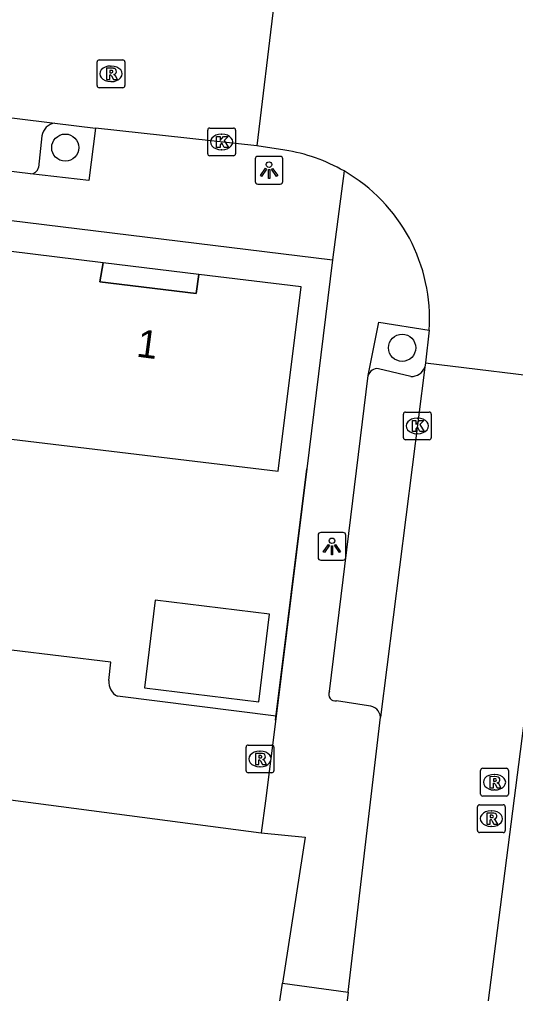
# Model space of a CAD drawing. Extents: x 161696 to 162377, y 380761 to 381673.
# Drawn here: x 162239.19 to 162257.04, y 381410.33 to 381445.4 of the extents above; entities that cross this region are included whole.
import ezdxf

# ---------------------------------------------------------------- set-up
doc = ezdxf.new("R2010")
doc.units = 0
for name, color, linetype in [('IMGEO_Boom', 7, 'Continuous'), ('IMGEO_Groenvoorziening', 7, 'Continuous'), ('IMGEO_Kolk', 7, 'Continuous'), ('IMGEO_Lichtpunt', 7, 'Continuous'), ('IMGEO_Muur', 7, 'Continuous'), ('IMGEO_Pand', 7, 'Continuous'), ('IMGEO_Pand_nummerreeks', 7, 'Continuous'), ('IMGEO_Pand_overbouw', 7, 'Continuous'), ('IMGEO_Parkeervlak_open', 7, 'Continuous'), ('IMGEO_Rijbaan_lokaal_open', 7, 'Continuous'), ('IMGEO_Rioolput', 7, 'Continuous'), ('IMGEO_Voetpad_open', 7, 'Continuous')]:
    doc.layers.add(name, color=color, linetype=linetype)

msp = doc.modelspace()

# ---------------------------------------------------------------- linework, layer by layer
at = {"layer": 'IMGEO_Boom'}
for centre in [(162240.836, 381440.784), (162252.96, 381433.578)]:
    msp.add_circle(centre, 0.489, dxfattribs=at)
at = {"layer": 'IMGEO_Groenvoorziening'}
msp.add_lwpolyline([(162248.429, 381409.181), (162248.652, 381410.706)], dxfattribs=at)
at = {"layer": 'IMGEO_Kolk'}
for p, q in [((162246.037, 381441.489), (162246.889, 381441.489)), ((162245.962, 381440.563), (162245.962, 381441.415)), ((162246.45, 381441.269), (162246.475, 381441.269)), ((162246.963, 381441.415), (162246.963, 381440.563)), ((162246.889, 381440.489), (162246.037, 381440.489)), ((162246.473, 381440.709), (162246.448, 381440.709)), ((162253.007, 381430.34), (162253.007, 381431.192)), ((162253.082, 381431.266), (162253.934, 381431.266)), ((162253.495, 381431.046), (162253.52, 381431.046)), ((162254.008, 381431.192), (162254.008, 381430.34)), ((162253.934, 381430.266), (162253.082, 381430.266)), ((162253.518, 381430.486), (162253.493, 381430.486))]:
    msp.add_line(p, q, dxfattribs=at)
for points in [[(162246.037, 381441.489), (162246.889, 381441.489)], [(162245.962, 381440.563), (162245.962, 381441.415)], [(162246.283, 381441.189), (162246.406, 381441.189), (162246.406, 381441.038), (162246.536, 381441.189), (162246.7, 381441.189), (162246.554, 381441.038), (162246.707, 381440.789), (162246.555, 381440.789), (162246.47, 381440.953), (162246.406, 381440.886), (162246.406, 381440.789), (162246.283, 381440.789), (162246.283, 381441.189)], [(162246.963, 381441.415), (162246.963, 381440.563)], [(162246.889, 381440.489), (162246.037, 381440.489)], [(162253.007, 381430.34), (162253.007, 381431.192)], [(162253.082, 381431.266), (162253.934, 381431.266)], [(162253.328, 381430.966), (162253.451, 381430.966), (162253.451, 381430.815), (162253.581, 381430.966), (162253.745, 381430.966), (162253.599, 381430.815), (162253.752, 381430.566), (162253.6, 381430.566), (162253.515, 381430.73), (162253.451, 381430.663), (162253.451, 381430.566), (162253.328, 381430.566), (162253.328, 381430.966)], [(162254.008, 381431.192), (162254.008, 381430.34)], [(162253.934, 381430.266), (162253.082, 381430.266)]]:
    msp.add_lwpolyline(points, dxfattribs=at)
for centre, start, end in [((162246.039, 381441.413), 91.552, 178.448), ((162246.039, 381441.413), 91.552, 178.448), ((162246.887, 381441.413), 1.552, 88.448), ((162246.887, 381441.413), 1.552, 88.448), ((162246.039, 381440.565), 181.552, 268.448), ((162246.039, 381440.565), 181.552, 268.448), ((162246.887, 381440.565), 271.552, 358.448), ((162246.887, 381440.565), 271.552, 358.448), ((162253.084, 381431.19), 91.552, 178.448), ((162253.084, 381431.19), 91.552, 178.448), ((162253.932, 381431.19), 1.552, 88.448), ((162253.932, 381431.19), 1.552, 88.448), ((162253.084, 381430.342), 181.552, 268.448), ((162253.084, 381430.342), 181.552, 268.448), ((162253.932, 381430.342), 271.552, 358.448), ((162253.932, 381430.342), 271.552, 358.448)]:
    msp.add_arc(centre, 0.0765, start, end, dxfattribs=at)
for centre, major_axis, ratio, start_param, end_param in [((162246.449, 381440.989), (-0.387, 0.002), 0.722429, 4.712389, 7.853982), ((162246.474, 381440.989), (-0.39, 0.002), 0.717154, 1.570796, 4.712389), ((162253.494, 381430.766), (-0.387, 0.002), 0.722429, 4.712389, 7.853982), ((162253.519, 381430.766), (-0.39, 0.002), 0.717154, 1.570796, 4.712389)]:
    msp.add_ellipse(centre, major_axis=major_axis, ratio=ratio, start_param=start_param, end_param=end_param, dxfattribs=at)
at = {"layer": 'IMGEO_Lichtpunt'}
for p, q in [((162248.572, 381440.47), (162247.764, 381440.47)), ((162248.572, 381440.47), (162247.764, 381440.47)), ((162247.67, 381440.375), (162247.67, 381439.568)), ((162247.67, 381440.375), (162247.67, 381439.568)), ((162248.666, 381439.568), (162248.666, 381440.375)), ((162248.666, 381439.568), (162248.666, 381440.375)), ((162247.764, 381439.474), (162248.572, 381439.474)), ((162247.764, 381439.474), (162248.572, 381439.474)), ((162249.936, 381426.833), (162249.936, 381426.026)), ((162249.936, 381426.833), (162249.936, 381426.026)), ((162250.838, 381426.928), (162250.03, 381426.928)), ((162250.838, 381426.928), (162250.03, 381426.928)), ((162250.932, 381426.026), (162250.932, 381426.833)), ((162250.932, 381426.026), (162250.932, 381426.833)), ((162250.03, 381425.932), (162250.838, 381425.932)), ((162250.03, 381425.932), (162250.838, 381425.932))]:
    msp.add_line(p, q, dxfattribs=at)
for points in [[(162248.044, 381440.039), (162248.083, 381440.011), (162247.895, 381439.749), (162247.857, 381439.776), (162248.044, 381440.039)], [(162248.146, 381439.991), (162248.193, 381439.991), (162248.193, 381439.669), (162248.146, 381439.669), (162248.146, 381439.991)], [(162248.256, 381440.011), (162248.294, 381440.038), (162248.481, 381439.776), (162248.442, 381439.748), (162248.256, 381440.011)], [(162250.31, 381426.497), (162250.349, 381426.469), (162250.161, 381426.207), (162250.123, 381426.234), (162250.31, 381426.497)], [(162250.412, 381426.449), (162250.459, 381426.449), (162250.459, 381426.127), (162250.412, 381426.127), (162250.412, 381426.449)], [(162250.522, 381426.469), (162250.56, 381426.496), (162250.747, 381426.234), (162250.708, 381426.206), (162250.522, 381426.469)]]:
    msp.add_lwpolyline(points, dxfattribs=at)
for centre in [(162248.169, 381440.173), (162250.435, 381426.631)]:
    msp.add_circle(centre, 0.0994, dxfattribs=at)
for centre, start, end in [((162247.764, 381440.375), 90, 180), ((162247.764, 381440.375), 90, 180), ((162248.572, 381440.375), 0, 90), ((162248.572, 381440.375), 0, 90), ((162247.764, 381439.568), 180, 270), ((162247.764, 381439.568), 180, 270), ((162248.572, 381439.568), 270, 0), ((162248.572, 381439.568), 270, 360), ((162250.03, 381426.833), 90, 180), ((162250.03, 381426.833), 90, 180), ((162250.838, 381426.833), 0, 90), ((162250.838, 381426.833), 0, 90), ((162250.03, 381426.026), 180, 270), ((162250.03, 381426.026), 180, 270), ((162250.838, 381426.026), 270, 0), ((162250.838, 381426.026), 270, 360)]:
    msp.add_arc(centre, 0.0946, start, end, dxfattribs=at)
at = {"layer": 'IMGEO_Muur'}
msp.add_lwpolyline([(162248.403, 381420.174), (162249.53, 381429.216)], dxfattribs=at)
at = {"layer": 'IMGEO_Pand'}
for points in [[(162237.989, 381430.4), (162248.503, 381429.131), (162249.321, 381435.776), (162245.646, 381436.217), (162245.55, 381435.527), (162242.081, 381435.947), (162242.2, 381436.637), (162238.793, 381437.058)], [(162248.192, 381423.991), (162244.069, 381424.493), (162243.685, 381421.339), (162247.808, 381420.837), (162248.192, 381423.991)]]:
    msp.add_lwpolyline(points, dxfattribs=at)
at = {"layer": 'IMGEO_Pand_overbouw'}
msp.add_lwpolyline([(162245.646, 381436.217), (162242.2, 381436.637), (162242.081, 381435.947), (162245.55, 381435.527)], close=True, dxfattribs=at)
at = {"layer": 'IMGEO_Parkeervlak_open'}
for points in [[(162239.996, 381441.204), (162239.87, 381440.068)], [(162253.27, 381432.547), (162252.112, 381432.826)]]:
    msp.add_lwpolyline(points, dxfattribs=at)
for centre, radius, start, end in [((162240.537, 381441.128), 0.546, 97.579, 172.0533), ((162239.588, 381440.124), 0.287, 269.1755, 348.6795), ((162252.062, 381432.5), 0.329, 81.3363, 166.5426), ((162253.291, 381433.065), 0.519, 267.6539, 339.4127)]:
    msp.add_arc(centre, radius, start, end, dxfattribs=at)
at = {"layer": 'IMGEO_Rijbaan_lokaal_open'}
for points in [[(162248.348, 381445.939), (162247.731, 381440.851)], [(162227.667, 381443.249), (162240.465, 381441.67)], [(162240.465, 381441.67), (162241.92, 381441.484)], [(162247.731, 381440.851), (162241.92, 381441.484)], [(162248.738, 381440.693), (162247.731, 381440.851)], [(162253.93, 381434.215), (162253.795, 381433.04)], [(162253.795, 381433.04), (162253.777, 381432.883)], [(162253.795, 381433.04), (162258.921, 381432.414)], [(162253.777, 381432.883), (162252.176, 381420.275)], [(162258.921, 381432.414), (162258.477, 381428.947), (162255.661, 381406.999), (162255.387, 381403.805)], [(162242.401, 381421.599), (162242.481, 381422.256), (162237.103, 381422.911), (162237.024, 381422.26)], [(162248.421, 381420.322), (162242.718, 381421.033)], [(162248.421, 381420.322), (162248.037, 381417.269), (162247.891, 381416.114)], [(162251.016, 381410.383), (162252.176, 381420.275)], [(162226.919, 381418.879), (162247.891, 381416.114)], [(162251.016, 381410.383), (162250.888, 381409.272)]]:
    msp.add_lwpolyline(points, dxfattribs=at)
for centre, radius, start, end in [((162247.81, 381434.644), 6.119, 60.0206, 81.2795), ((162247.808, 381434.627), 6.136, 356.1534, 60.0849), ((162242.971, 381421.547), 0.573, 174.7507, 243.7531)]:
    msp.add_arc(centre, radius, start, end, dxfattribs=at)
at = {"layer": 'IMGEO_Rioolput'}
for p, q in [((162242.055, 381443.941), (162242.907, 381443.941)), ((162241.98, 381443.015), (162241.98, 381443.867)), ((162242.468, 381443.721), (162242.493, 381443.721)), ((162242.981, 381443.867), (162242.981, 381443.015)), ((162242.907, 381442.941), (162242.055, 381442.941)), ((162242.491, 381443.161), (162242.466, 381443.161)), ((162247.343, 381418.351), (162247.343, 381419.203)), ((162247.418, 381419.277), (162248.27, 381419.277)), ((162247.831, 381419.057), (162247.856, 381419.057)), ((162248.344, 381419.203), (162248.344, 381418.351)), ((162247.854, 381418.497), (162247.829, 381418.497)), ((162255.784, 381417.514), (162255.784, 381418.366)), ((162255.859, 381418.44), (162256.711, 381418.44)), ((162256.785, 381418.366), (162256.785, 381417.514)), ((162248.27, 381418.277), (162247.418, 381418.277)), ((162256.272, 381418.22), (162256.297, 381418.22)), ((162256.295, 381417.66), (162256.27, 381417.66)), ((162256.711, 381417.44), (162255.859, 381417.44)), ((162255.671, 381416.202), (162255.671, 381417.054)), ((162255.746, 381417.128), (162256.598, 381417.128)), ((162256.159, 381416.908), (162256.184, 381416.908)), ((162256.672, 381417.054), (162256.672, 381416.202)), ((162256.182, 381416.348), (162256.157, 381416.348)), ((162256.598, 381416.128), (162255.746, 381416.128))]:
    msp.add_line(p, q, dxfattribs=at)
for points in [[(162242.055, 381443.941), (162242.907, 381443.941)], [(162241.98, 381443.015), (162241.98, 381443.867)], [(162242.569, 381443.639), (162242.317, 381443.641), (162242.317, 381443.241)], [(162242.495, 381443.56), (162242.441, 381443.56), (162242.441, 381443.479)], [(162242.981, 381443.867), (162242.981, 381443.015)], [(162242.317, 381443.241), (162242.441, 381443.241), (162242.441, 381443.403), (162242.452, 381443.403)], [(162242.441, 381443.479), (162242.493, 381443.479)], [(162242.499, 381443.374), (162242.57, 381443.241), (162242.71, 381443.241), (162242.645, 381443.367)], [(162242.907, 381442.941), (162242.055, 381442.941)], [(162247.343, 381418.351), (162247.343, 381419.203)], [(162247.418, 381419.277), (162248.27, 381419.277)], [(162248.344, 381419.203), (162248.344, 381418.351)], [(162247.932, 381418.975), (162247.68, 381418.977), (162247.68, 381418.577)], [(162247.68, 381418.577), (162247.804, 381418.577), (162247.804, 381418.739), (162247.815, 381418.739)], [(162247.858, 381418.896), (162247.804, 381418.896), (162247.804, 381418.815)], [(162247.804, 381418.815), (162247.856, 381418.815)], [(162247.862, 381418.71), (162247.933, 381418.577), (162248.073, 381418.577), (162248.008, 381418.703)], [(162255.784, 381417.514), (162255.784, 381418.366)], [(162255.859, 381418.44), (162256.711, 381418.44)], [(162256.785, 381418.366), (162256.785, 381417.514)], [(162248.27, 381418.277), (162247.418, 381418.277)], [(162256.373, 381418.138), (162256.121, 381418.14), (162256.121, 381417.74)], [(162256.299, 381418.059), (162256.245, 381418.059), (162256.245, 381417.978)], [(162256.245, 381417.978), (162256.297, 381417.978)], [(162256.121, 381417.74), (162256.245, 381417.74), (162256.245, 381417.902), (162256.256, 381417.902)], [(162256.303, 381417.873), (162256.374, 381417.74), (162256.514, 381417.74), (162256.449, 381417.866)], [(162256.711, 381417.44), (162255.859, 381417.44)], [(162255.671, 381416.202), (162255.671, 381417.054)], [(162255.746, 381417.128), (162256.598, 381417.128)], [(162256.672, 381417.054), (162256.672, 381416.202)], [(162256.26, 381416.826), (162256.008, 381416.828), (162256.008, 381416.428)], [(162256.008, 381416.428), (162256.132, 381416.428), (162256.132, 381416.59), (162256.143, 381416.59)], [(162256.186, 381416.747), (162256.132, 381416.747), (162256.132, 381416.666)], [(162256.132, 381416.666), (162256.184, 381416.666)], [(162256.19, 381416.561), (162256.261, 381416.428), (162256.401, 381416.428), (162256.336, 381416.554)], [(162256.598, 381416.128), (162255.746, 381416.128)]]:
    msp.add_lwpolyline(points, dxfattribs=at)
for centre, radius, start, end in [((162242.057, 381443.865), 0.0765, 91.552, 178.448), ((162242.057, 381443.865), 0.0765, 91.552, 178.448), ((162242.905, 381443.865), 0.0765, 1.552, 88.448), ((162242.905, 381443.865), 0.0765, 1.552, 88.448), ((162242.501, 381443.464), 0.0964, 77.0061, 93.1865), ((162242.515, 381443.521), 0.0378, 276.6634, 79.6772), ((162242.568, 381443.529), 0.109, 350.3612, 89.416), ((162242.451, 381443.35), 0.0533, 26.0293, 88.6989), ((162242.477, 381443.668), 0.19, 274.7715, 282.9687), ((162242.566, 381443.529), 0.112, 277.5842, 350.9817), ((162242.55, 381443.314), 0.108, 29.5134, 73.7905), ((162242.057, 381443.017), 0.0765, 181.552, 268.448), ((162242.057, 381443.017), 0.0765, 181.552, 268.448), ((162242.905, 381443.017), 0.0765, 271.552, 358.448), ((162242.905, 381443.017), 0.0765, 271.552, 358.448), ((162247.42, 381419.201), 0.0765, 91.552, 178.448), ((162247.42, 381419.201), 0.0765, 91.552, 178.448), ((162248.268, 381419.201), 0.0765, 1.552, 88.448), ((162248.268, 381419.201), 0.0765, 1.552, 88.448), ((162247.814, 381418.686), 0.0533, 26.0293, 88.6989), ((162247.84, 381419.004), 0.19, 274.7715, 282.9687), ((162247.864, 381418.8), 0.0964, 77.0061, 93.1865), ((162247.878, 381418.857), 0.0378, 276.6634, 79.6772), ((162247.931, 381418.865), 0.109, 350.3612, 89.416), ((162247.929, 381418.865), 0.112, 277.5842, 350.9817), ((162247.913, 381418.65), 0.108, 29.5134, 73.7905), ((162247.42, 381418.353), 0.0765, 181.552, 268.448), ((162247.42, 381418.353), 0.0765, 181.552, 268.448), ((162248.268, 381418.353), 0.0765, 271.552, 358.448), ((162248.268, 381418.353), 0.0765, 271.552, 358.448), ((162255.861, 381418.364), 0.0765, 91.552, 178.448), ((162255.861, 381418.364), 0.0765, 91.552, 178.448), ((162256.709, 381418.364), 0.0765, 1.552, 88.448), ((162256.709, 381418.364), 0.0765, 1.552, 88.448), ((162256.281, 381418.167), 0.19, 274.7715, 282.9687), ((162256.305, 381417.963), 0.0964, 77.0061, 93.1865), ((162256.319, 381418.02), 0.0378, 276.6634, 79.6772), ((162256.372, 381418.028), 0.109, 350.3612, 89.416), ((162256.37, 381418.028), 0.112, 277.5842, 350.9817), ((162256.255, 381417.849), 0.0533, 26.0293, 88.6989), ((162256.354, 381417.813), 0.108, 29.5134, 73.7905), ((162255.861, 381417.516), 0.0765, 181.552, 268.448), ((162255.861, 381417.516), 0.0765, 181.552, 268.448), ((162256.709, 381417.516), 0.0765, 271.552, 358.448), ((162256.709, 381417.516), 0.0765, 271.552, 358.448), ((162255.748, 381417.052), 0.0765, 91.552, 178.448), ((162255.748, 381417.052), 0.0765, 91.552, 178.448), ((162256.596, 381417.052), 0.0765, 1.552, 88.448), ((162256.596, 381417.052), 0.0765, 1.552, 88.448), ((162256.142, 381416.537), 0.0533, 26.0293, 88.6989), ((162256.168, 381416.855), 0.19, 274.7715, 282.9687), ((162256.192, 381416.651), 0.0964, 77.0061, 93.1865), ((162256.206, 381416.708), 0.0378, 276.6634, 79.6772), ((162256.259, 381416.716), 0.109, 350.3612, 89.416), ((162256.257, 381416.716), 0.112, 277.5842, 350.9817), ((162256.241, 381416.501), 0.108, 29.5134, 73.7905), ((162255.748, 381416.204), 0.0765, 181.552, 268.448), ((162255.748, 381416.204), 0.0765, 181.552, 268.448), ((162256.596, 381416.204), 0.0765, 271.552, 358.448), ((162256.596, 381416.204), 0.0765, 271.552, 358.448)]:
    msp.add_arc(centre, radius, start, end, dxfattribs=at)
for centre, major_axis, ratio, start_param, end_param in [((162242.467, 381443.441), (-0.387, 0.002), 0.722429, 4.712389, 7.853982), ((162242.492, 381443.441), (-0.39, 0.002), 0.717154, 1.570796, 4.712389), ((162247.83, 381418.777), (-0.387, 0.002), 0.722429, 4.712389, 7.853982), ((162247.855, 381418.777), (-0.39, 0.002), 0.717154, 1.570796, 4.712389), ((162256.271, 381417.94), (-0.387, 0.002), 0.722429, 4.712389, 7.853982), ((162256.296, 381417.94), (-0.39, 0.002), 0.717154, 1.570796, 4.712389), ((162256.158, 381416.628), (-0.387, 0.002), 0.722429, 4.712389, 7.853982), ((162256.183, 381416.628), (-0.39, 0.002), 0.717154, 1.570796, 4.712389)]:
    msp.add_ellipse(centre, major_axis=major_axis, ratio=ratio, start_param=start_param, end_param=end_param, dxfattribs=at)
at = {"layer": 'IMGEO_Voetpad_open'}
for points in [[(162138.658, 381450.28), (162170.464, 381446.561), (162250.449, 381436.74)], [(162241.92, 381441.484), (162241.688, 381439.603), (162239.584, 381439.837)], [(162239.584, 381439.837), (162228.196, 381441.235)], [(162250.868, 381439.945), (162250.449, 381436.74)], [(162250.449, 381436.74), (162249.53, 381429.216), (162248.421, 381420.322)], [(162251.742, 381432.577), (162252.119, 381434.503), (162253.93, 381434.215)], [(162250.35, 381421.201), (162251.742, 381432.577)], [(162251.746, 381420.69), (162250.599, 381420.87)], [(162247.891, 381416.114), (162249.468, 381415.963), (162248.652, 381410.706)], [(162248.652, 381410.706), (162251.016, 381410.383)]]:
    msp.add_lwpolyline(points, dxfattribs=at)
for centre, radius, start, end in [((162250.547, 381421.09), 0.226, 150.4842, 283.4216), ((162251.744, 381420.258), 0.432, 2.2952, 89.7387)]:
    msp.add_arc(centre, radius, start, end, dxfattribs=at)

# ---------------------------------------------------------------- texts
at = {"layer": 'IMGEO_Pand_nummerreeks'}
msp.add_text('1', height=1, rotation=352.4444, dxfattribs=at).set_placement((162243.369, 381433.266))

doc.saveas('drawing.dxf')
